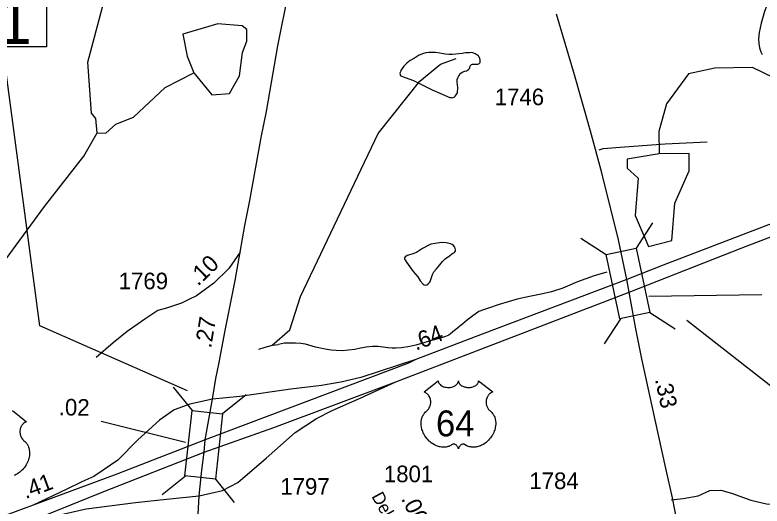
# Model space of a CAD drawing. Extents: x 2126262 to 2293712, y 749403 to 919119.
# Drawn here: x 2215366 to 2220992, y 768733 to 772432 of the extents above; entities that cross this region are included whole.
import ezdxf

# ---------------------------------------------------------------- set-up
doc = ezdxf.new("R2010")
doc.units = 0
for name, color, linetype in [('Exist Hydrographic Misc Water Feature', 7, 'Continuous'), ('Exist Hydrographic Pond Under 1500 Sq Ft', 7, 'Continuous'), ('Exist Road Non-System Type 51', 7, 'Continuous'), ('Exist Road Primary Interstate Ramp 1 Lane Attributed', 7, 'Continuous'), ('Exist Road Primary NC Attributed', 7, 'Continuous'), ('Exist Road Primary NC Service Mileage Hundredths English Label', 7, 'Continuous'), ('Exist Road Primary NC Structure Standard Bridge CELL', 7, 'Continuous'), ('Exist Road Primary NC Structure Standard Bridge Number Label', 7, 'Continuous'), ('Exist Road Primary US Divided Attributed', 7, 'Continuous'), ('Exist Road Primary US Mileage Hundredths English Label', 7, 'Continuous'), ('Exist Road Primary US Shield CELL', 7, 'Continuous'), ('Exist Road Primary US Shield Number Label', 7, 'Continuous'), ('Exist Road Secondary Mileage Hundredths English Label', 7, 'Continuous'), ('Exist Road Secondary Structure Standard Bridge CELL', 7, 'Continuous'), ('Exist Road Secondary Structure Standard Bridge Number Label', 7, 'Continuous'), ('Exist Road Secondary Type 51 Attributed', 7, 'Continuous'), ('Exist Road Secondary Type 51 Label', 7, 'Continuous'), ('Exist Road Secondary Type 51 Number Label', 7, 'Continuous')]:
    doc.layers.add(name, color=color, linetype=linetype)

msp = doc.modelspace()

# ---------------------------------------------------------------- linework, layer by layer
at = {"layer": 'Exist Hydrographic Misc Water Feature'}
for points in [[(2215983.8, 771542.6), (2215974.8, 771651), (2215941.8, 771691.1), (2215913.9, 772075.5), (2216027.9, 772499.6), (2216032.8, 772909.5), (2216097.8, 773200.1), (2216071, 773509), (2216202.8, 773617.8), (2216702.9, 773679.7), (2217033.9, 773915.6)], [(2221267.1, 772976.1), (2221225.5, 772910.2), (2221194.1, 772843.9), (2221158.4, 772769.8), (2221120.9, 772697.6), (2221051.8, 772553.1), (2221028.4, 772503), (2221010.6, 772458.7), (2220985.1, 772370.4), (2220969.4, 772298.6), (2220964.4, 772250.6), (2220966.5, 772216.7), (2220972.4, 772184.5), (2220982.9, 772154.5), (2220992.7, 772132.7)], [(2218423.6, 771911), (2218507.7, 771867.8), (2218623.8, 771816.7), (2218639.8, 771810.6), (2218649.6, 771808.7), (2218657.8, 771807.1), (2218665.8, 771809.1), (2218673.8, 771813.2), (2218682, 771818.8), (2218687.9, 771828.9), (2218693.9, 771836.9), (2218697.8, 771845.2), (2218699.6, 771851.1), (2218699.6, 771859.2), (2218701.7, 771869), (2218701.3, 771879.2), (2218697.4, 771911), (2218695.1, 771921.1), (2218695.1, 771933.3), (2218697, 771945.1), (2218700.7, 771957.2), (2218705, 771967.1), (2218713, 771977.2), (2218716.7, 771987.2), (2218722.4, 771993.3), (2218734.5, 771999.5), (2218752.7, 772007.3), (2218766.7, 772011.7), (2218774.5, 772015.4), (2218780.4, 772019.8), (2218784.5, 772023.6), (2218788.4, 772029.5), (2218794.6, 772045.6), (2218796.4, 772049.8), (2218797.9, 772053.6), (2218800.3, 772057.7), (2218804.2, 772057.6), (2218810.4, 772061.9), (2218838, 772060.2), (2218842.3, 772059.9), (2218849.9, 772060), (2218858.3, 772064), (2218862, 772066.3), (2218866.1, 772070.1), (2218868, 772074.3), (2218870.2, 772080), (2218868, 772092.1), (2218865.9, 772104.2), (2218863.9, 772112.2), (2218860.2, 772116), (2218855.5, 772124), (2218849.9, 772128.1), (2218839.7, 772133.7), (2218831.9, 772139.8), (2218813.6, 772145.8), (2218801.7, 772147.6), (2218791.9, 772147.5), (2218759.7, 772145.4), (2218733.5, 772141.3), (2218707.6, 772139.1), (2218685.7, 772137.1), (2218661.9, 772132.6), (2218648, 772132.7), (2218633.8, 772134.4), (2218606.1, 772136.5), (2218565.7, 772144.3), (2218533.5, 772147.9), (2218509.5, 772149.5), (2218481.7, 772147.6), (2218460.1, 772145.2), (2218436.1, 772139.1), (2218406, 772125), (2218374.2, 772106.7), (2218342.2, 772088.4), (2218316.4, 772068.4), (2218294.4, 772046.1), (2218280.7, 772028.3), (2218272.5, 772012.1), (2218268.6, 772004.1), (2218264.9, 771994.2), (2218267, 771984.1), (2218267, 771976), (2218271.1, 771972.1), (2218277, 771970), (2218305.1, 771960.5), (2218367.2, 771936.9), (2218423.6, 771911)], [(2217302.9, 769944.3), (2217434.7, 770059.7), (2217516.7, 770310.6), (2218099.9, 771538.5), (2218413.9, 771932.3), (2218570.9, 772060.2), (2218687.8, 772103.8)], [(2222298.9, 771058.9), (2222125.7, 771167.1), (2221697.8, 771582.7), (2221246.8, 771877.3), (2220920.8, 772034.9), (2220636.8, 772030.9), (2220437.7, 771989.1), (2220272.9, 771762.8), (2220215.8, 771554.1), (2220216.9, 771386.8)], [(2215983.8, 771542.6), (2216050.9, 771541.2), (2216124.9, 771608.7), (2216258, 771661.6), (2216497.9, 771886.4), (2216713.8, 771996.7)], [(2215086.9, 770045.6), (2215275.8, 770412.4), (2215298.9, 770595.6), (2215587.8, 770989.8), (2215885.8, 771367.6), (2215983.8, 771542.6)], [(2218365, 770499.2), (2218399.6, 770459.5), (2218417.5, 770429.6), (2218439.6, 770404), (2218447.6, 770397.9), (2218457.9, 770395.9), (2218467.5, 770398.1), (2218475.9, 770402.1), (2218483.7, 770410.3), (2218489.7, 770418.3), (2218495.4, 770430.4), (2218511.2, 770476.3), (2218520.8, 770496.3), (2218539.1, 770518.7), (2218564.7, 770550.6), (2218586.6, 770574.9), (2218604.5, 770594.9), (2218638.3, 770617.4), (2218656, 770631.3), (2218675.8, 770643.3), (2218682, 770649.3), (2218683.8, 770655.5), (2218683.8, 770661.5), (2218681.8, 770673.7), (2218677.9, 770683.6), (2218667.4, 770695.3), (2218657.8, 770703.3), (2218645.7, 770707.1), (2218627.5, 770713.1), (2218613.3, 770714.8), (2218585.6, 770716.6), (2218563.7, 770714.7), (2218529.6, 770710.4), (2218497.7, 770704.3), (2218477.6, 770696), (2218434.1, 770671.7), (2218390.2, 770643.5), (2218362.3, 770633.5), (2218328.3, 770623.2), (2218318.6, 770618.9), (2218310.4, 770612.9), (2218304.3, 770609), (2218300.4, 770601.1), (2218300.2, 770593), (2218306.8, 770583.1), (2218314.5, 770568.9), (2218365, 770499.2)], [(2219822.3, 770495.4), (2219728.8, 770466.9), (2219603.1, 770421.8), (2219491.3, 770373.3), (2219405.8, 770346.5), (2219327.9, 770328.2), (2219240.1, 770311.5), (2219147.9, 770290.9), (2219012.1, 770251.8), (2218924.8, 770221.2), (2218895, 770211), (2218859, 770197), (2218813.2, 770166.6), (2218773.2, 770136.2), (2218739.4, 770104.3), (2218701.7, 770073.9), (2218661.9, 770041.8), (2218646.3, 770029.5), (2218632.4, 770019.5), (2218608.6, 770009.3), (2218586.2, 770002.9), (2218540.5, 769990.8), (2218484.5, 769974.5), (2218426.7, 769956), (2218384.7, 769943.7), (2218338.7, 769933.6), (2218277, 769925.1), (2218233.3, 769922.7), (2218205.3, 769922.5), (2218173.3, 769924.1), (2218139.4, 769930), (2218099.2, 769933.7)], [(2217201.7, 769913.4), (2217251.1, 769929.9), (2217305.5, 769944.4), (2217351, 769950.5)], [(2218099.2, 769933.7), (2218057.4, 769935.5), (2218010.9, 769929.2), (2217969, 769920.8), (2217925.1, 769912.5), (2217877.4, 769906.3), (2217831.2, 769901.9), (2217785.3, 769903.6), (2217747.2, 769907.3), (2217703.1, 769913.2), (2217629.1, 769930.4), (2217553.2, 769952), (2217519.4, 769957.6), (2217479.2, 769959.6), (2217435.1, 769959.3), (2217394.9, 769958.9), (2217351, 769950.5)]]:
    msp.add_lwpolyline(points, dxfattribs=at)
at = {"layer": 'Exist Hydrographic Pond Under 1500 Sq Ft'}
for points in [[(2216713.8, 771996.7), (2216848.9, 771830), (2216981.8, 771840.3), (2217055.8, 771973.3), (2217079.8, 772149.9), (2217111.8, 772234.5), (2217111.8, 772323.1), (2217078, 772350), (2216894.9, 772363.7), (2216628.9, 772287.1), (2216662.9, 772122.4), (2216713.8, 771996.7)], [(2220216.9, 771386.8), (2219975.7, 771345.8), (2219975.7, 771276.9), (2220059.8, 771203.1), (2220036.8, 770921.4), (2220137.7, 770686.4), (2220312.8, 770732.1), (2220335.8, 771013.7), (2220442.8, 771257.5), (2220441.8, 771388.7), (2220216.9, 771386.8)]]:
    msp.add_lwpolyline(points, dxfattribs=at)
at = {"layer": 'Exist Road Non-System Type 51'}
for points in [[(2219765.4, 771415.6), (2219795.1, 771425.4), (2219955.7, 771437.9), (2220263.4, 771460.8), (2220577.4, 771477.2)], [(2216680.9, 770290.9), (2216620.7, 770260), (2216508, 770223), (2216442.4, 770206.2), (2216344.7, 770139.2), (2216210.7, 770047), (2216104.6, 769961.7), (2215977.8, 769850.4)], [(2220308.7, 768780.2), (2220398.7, 768790.7), (2220510.4, 768810.2), (2220598.3, 768849.4), (2220682, 768853.5), (2220763, 768829.8), (2220907, 768777.1), (2221025.1, 768749), (2221244.4, 768743.3)]]:
    msp.add_lwpolyline(points, dxfattribs=at)
at = {"layer": 'Exist Road Primary Interstate Ramp 1 Lane Attributed'}
for points in [[(2218385.6, 769835.7), (2217970.8, 769701.6), (2217820.9, 769666.3), (2217674.6, 769640.8), (2217444.3, 769612.9), (2217059.8, 769557.7), (2216852.3, 769536.7)], [(2216754.3, 768809.3), (2216928, 768850.2), (2217043.8, 768910.2), (2217257.9, 769092.5), (2217475.2, 769286.3), (2217637.9, 769392.3), (2217755.6, 769451.2), (2217965.4, 769545.4), (2218233, 769668.5)], [(2216852.3, 769536.7), (2216682.7, 769498.9), (2216564, 769458.3), (2216453.9, 769378.7), (2216292.5, 769232.7), (2216140.9, 769079.2), (2216029.6, 769002.1), (2215959, 768956.1), (2215870.1, 768914.3), (2215755.6, 768860.8), (2215504, 768739.9)], [(2215408.2, 768588.4), (2215682.2, 768662.3), (2215901.1, 768710.9), (2216274.5, 768760.6), (2216506.2, 768785.7), (2216754.3, 768809.3)]]:
    msp.add_lwpolyline(points, dxfattribs=at)
at = {"layer": 'Exist Road Primary NC Attributed'}
for points in [[(2217062.5, 770645.7), (2217097.2, 770846.3), (2217134.9, 771034.9), (2217219.4, 771509.1), (2217259.8, 771704.6), (2217345.7, 772199.8), (2217427.3, 772612.6)], [(2216852.3, 769536.7), (2216878.1, 769693.9), (2216904.6, 769814), (2216946.5, 770043.1), (2217025.4, 770430.7), (2217062.5, 770645.7)], [(2216799.4, 769232.6), (2216852.3, 769536.7)], [(2216790.7, 769139.1), (2216799.4, 769232.6)], [(2216754.3, 768809.3), (2216773.2, 769002.8), (2216790.7, 769139.1)], [(2216706.4, 767908.7), (2216715.9, 768191.1), (2216741.8, 768580.2), (2216754.3, 768809.3)]]:
    msp.add_lwpolyline(points, dxfattribs=at)
at = {"layer": 'Exist Road Primary NC Service Mileage Hundredths English Label'}
msp.add_line((2216650.5, 769211.8), (2216016, 769368.7), dxfattribs=at)
at = {"layer": 'Exist Road Primary NC Structure Standard Bridge CELL'}
for p, q in [((2216557.2, 769628.6), (2216699.2, 769452.3)), ((2217105.8, 769569.4), (2216929.5, 769427.5)), ((2216650.1, 768959), (2216473.8, 768817)), ((2216875.2, 768934.7), (2217017.2, 768758.4))]:
    msp.add_line(p, q, dxfattribs=at)
msp.add_lwpolyline([(2216929.5, 769427.5), (2216876.3, 768934.6), (2216646, 768959.4), (2216699.2, 769452.3)], close=True, dxfattribs=at)
at = {"layer": 'Exist Road Primary NC Structure Standard Bridge Number Label'}
msp.add_lwpolyline([(2214960.1, 772574.1), (2215604.2, 772574.1), (2215604.2, 772191.8), (2214960.1, 772191.8)], close=True, dxfattribs=at)
msp.add_lwpolyline([(2216666.2, 769601.8), (2215552.3, 770089.2), (2215291.3, 772055.9)], dxfattribs=at)
at = {"layer": 'Exist Road Primary US Divided Attributed'}
for points in [[(2222923.7, 771565.3), (2222798.5, 771516.4), (2222367.9, 771355.8), (2221852.8, 771161.6), (2220869.3, 770786.3), (2220246.2, 770546.8), (2219974.5, 770438.5)], [(2219991.7, 770344), (2220834.3, 770675.4), (2221758, 771028.7), (2222293.5, 771236.1), (2222827.3, 771435.4), (2223003.1, 771498.9)], [(2219974.5, 770438.5), (2218883.2, 770027), (2218385.6, 769835.7), (2218329.4, 769809.7)], [(2218233, 769668.5), (2219991.7, 770344)], [(2218329.4, 769809.7), (2216799.4, 769232.6)], [(2216790.7, 769139.1), (2217314.5, 769324.6), (2218233, 769668.5)], [(2216799.4, 769232.6), (2216134, 768973.8), (2215504, 768739.9)], [(2215408.2, 768588.4), (2216034.8, 768841.2), (2216790.7, 769139.1)], [(2215504, 768739.9), (2215300.1, 768663.3), (2214946.8, 768518), (2214792.2, 768444.4)]]:
    msp.add_lwpolyline(points, dxfattribs=at)
at = {"layer": 'Exist Road Primary US Shield CELL'}
msp.add_lwpolyline([(2218553.3, 769676.6), (2218553.6, 769672.2), (2218554.6, 769667), (2218555.5, 769664.3), (2218557.9, 769659.1), (2218561.9, 769653), (2218567.5, 769647.1), (2218573.9, 769641.8), (2218578.2, 769639.1), (2218585.4, 769635.2), (2218593.6, 769631.7), (2218602.8, 769629.1), (2218612.1, 769627.2), (2218622.4, 769626.1), (2218632.5, 769625.9), (2218643.4, 769626.7), (2218655.5, 769629), (2218661, 769630.5), (2218667.3, 769632.6), (2218673, 769635), (2218679.4, 769638.4), (2218684.5, 769641.7), (2218688.4, 769644.5), (2218694.1, 769649.9), (2218698.6, 769655.5), (2218700.5, 769658.7), (2218702.1, 769661.7), (2218704.3, 769668.1), (2218704.9, 769670.9), (2218705.4, 769676.8), (2218705.8, 769671.9), (2218706.3, 769668.8), (2218707.1, 769665.8), (2218708.3, 769662.6), (2218710.6, 769658), (2218713.1, 769654.3), (2218717.8, 769648.7), (2218720.8, 769645.9), (2218723.5, 769643.7), (2218730.7, 769638.8), (2218739.2, 769634.5), (2218743.3, 769632.7), (2218747.6, 769631.2), (2218753, 769629.5), (2218758.5, 769628.2), (2218764.1, 769627.3), (2218769.7, 769626.5), (2218775.5, 769626), (2218780.2, 769625.9), (2218786, 769626), (2218791.3, 769626.3), (2218796.8, 769626.9), (2218802.8, 769627.9), (2218807.6, 769629), (2218814, 769630.7), (2218819.8, 769632.7), (2218824.9, 769634.9), (2218831.5, 769638.4), (2218836.8, 769641.7), (2218840.7, 769644.9), (2218845.4, 769649.1), (2218849.7, 769654.2), (2218852.3, 769657.9), (2218854.1, 769661.8), (2218855.8, 769665.8), (2218856.9, 769670), (2218857.4, 769673.7), (2218857.5, 769676.9), (2218963.8, 769592.2), (2218961.3, 769591.3), (2218955.5, 769588.5), (2218950.9, 769585.8), (2218943.6, 769580.6), (2218940.4, 769577.8), (2218937.3, 769574.8), (2218934.4, 769571.7), (2218931.9, 769568.7), (2218928.8, 769564.5), (2218926, 769560.2), (2218923.3, 769555.5), (2218921.4, 769551.4), (2218918.1, 769542.9), (2218916.5, 769537.5), (2218915.5, 769532.9), (2218914.3, 769523.4), (2218914, 769518.9), (2218914, 769514.4), (2218914.2, 769509.7), (2218914.6, 769505.2), (2218915.5, 769500.5), (2218916.2, 769496.3), (2218917.5, 769491.3), (2218919.4, 769485.4), (2218921.7, 769479.6), (2218926.6, 769470.4), (2218932.8, 769461), (2218937.3, 769455.7), (2218941.7, 769451.2), (2218948.3, 769445.7), (2218951.8, 769442.5), (2218955.9, 769438.4), (2218962.5, 769430.7), (2218965.2, 769427.1), (2218968, 769423), (2218970.5, 769418.8), (2218973, 769414.3), (2218975, 769410.3), (2218978.7, 769401.2), (2218981.5, 769392.3), (2218982.7, 769387.7), (2218984.7, 769377.3), (2218985.4, 769372.1), (2218986.3, 769361.9), (2218986.3, 769349.6), (2218985.4, 769338), (2218983.2, 769324.3), (2218981.3, 769316.2), (2218978.5, 769306.7), (2218975.8, 769298.5), (2218971, 769286.3), (2218966.7, 769277.5), (2218961.1, 769267.2), (2218957.3, 769261), (2218952.8, 769254.4), (2218947.2, 769246.7), (2218940.7, 769238.5), (2218932.8, 769229.9), (2218926.5, 769223.6), (2218918.2, 769216.2), (2218913.2, 769212), (2218906, 769206.6), (2218896.3, 769200.1), (2218886.6, 769194.5), (2218878.4, 769190.3), (2218871.1, 769187.2), (2218861.7, 769183.6), (2218846, 769179.3), (2218840.3, 769178.1), (2218833.5, 769177.1), (2218827.2, 769176.4), (2218821, 769176.1), (2218812.7, 769176.1), (2218804.5, 769176.7), (2218796.7, 769177.8), (2218788.6, 769179.5), (2218780.1, 769182), (2218772.5, 769185), (2218764.7, 769188.9), (2218751.5, 769197.2), (2218747.7, 769199.2), (2218745.6, 769199.7), (2218740.5, 769200), (2218735.7, 769199), (2218730.8, 769197), (2218727.9, 769195.5), (2218724, 769192.9), (2218720.9, 769190.5), (2218717.3, 769187.1), (2218714.8, 769184.2), (2218712.9, 769181.9), (2218709.2, 769176.1), (2218707.9, 769173.3), (2218706.5, 769169.7), (2218705.3, 769164.5), (2218703.6, 769171.1), (2218701.7, 769175.5), (2218699.4, 769179.3), (2218697, 769182.6), (2218693.3, 769186.9), (2218690, 769190.1), (2218686, 769193.3), (2218681.7, 769195.9), (2218678.3, 769197.7), (2218675.2, 769198.9), (2218671.3, 769199.8), (2218668.2, 769200.1), (2218665.6, 769200), (2218662.1, 769199.2), (2218657.3, 769195.7), (2218652.7, 769192.6), (2218647.8, 769189.5), (2218641.9, 769186.4), (2218637.5, 769184.4), (2218632.4, 769182.3), (2218626.4, 769180.3), (2218619.8, 769178.6), (2218613.1, 769177.3), (2218607.2, 769176.4), (2218600.9, 769175.8), (2218595.2, 769175.6), (2218589.2, 769175.7), (2218583.6, 769176.1), (2218577.2, 769176.7), (2218569.1, 769177.9), (2218562.5, 769179.4), (2218555.4, 769181.3), (2218548.2, 769183.5), (2218540.5, 769186.5), (2218530.8, 769190.7), (2218524.1, 769194.2), (2218513.5, 769200.2), (2218501.1, 769208.8), (2218491.7, 769216.4), (2218484.8, 769222.7), (2218474.7, 769233), (2218468.8, 769239.7), (2218459.5, 769251.7), (2218453.5, 769260.5), (2218449.6, 769266.9), (2218444, 769277.2), (2218440.9, 769283.6), (2218436.9, 769293.1), (2218433.7, 769301.7), (2218431.1, 769309.8), (2218429.7, 769315), (2218427.6, 769324.1), (2218426.4, 769330.6), (2218425.2, 769339.5), (2218424.6, 769348.8), (2218424.4, 769357.4), (2218424.7, 769364.6), (2218425.5, 769372.9), (2218426.9, 769381.8), (2218428.6, 769389.4), (2218430.1, 769394.9), (2218432.4, 769401.5), (2218435.4, 769408.9), (2218438.9, 769415.9), (2218442.2, 769421.7), (2218446.4, 769428), (2218450.6, 769433.4), (2218456, 769439.3), (2218461.7, 769444.7), (2218466.8, 769448.9), (2218473, 769454.9), (2218476.2, 769458.5), (2218480.1, 769463.6), (2218483.1, 769468.3), (2218485.6, 769472.5), (2218488.8, 769478.8), (2218490.8, 769483.4), (2218493.2, 769490.6), (2218494.4, 769495.6), (2218495.7, 769502.1), (2218496.5, 769508.1), (2218496.8, 769515.7), (2218496.6, 769522), (2218495.8, 769529.4), (2218494.4, 769536.4), (2218492.8, 769542.6), (2218490.1, 769549.6), (2218487.7, 769554.7), (2218483.6, 769561.7), (2218479.1, 769568.2), (2218474.4, 769573.5), (2218469.7, 769578.2), (2218465.2, 769581.7), (2218460.9, 769584.8), (2218455.5, 769588), (2218450.3, 769590.6), (2218447, 769591.9)], close=True, dxfattribs=at)
msp.add_lwpolyline([(2215346.8, 769452.8), (2215453.1, 769368.2), (2215450.6, 769367.2), (2215444.8, 769364.4), (2215440.3, 769361.7), (2215432.9, 769356.5), (2215429.8, 769353.7), (2215426.7, 769350.8), (2215423.8, 769347.6), (2215421.2, 769344.7), (2215418.2, 769340.4), (2215415.4, 769336.1), (2215412.7, 769331.4), (2215410.7, 769327.3), (2215407.5, 769318.8), (2215405.9, 769313.4), (2215404.9, 769308.8), (2215403.6, 769299.3), (2215403.3, 769294.8), (2215403.3, 769290.3), (2215403.6, 769285.6), (2215404, 769281.1), (2215404.8, 769276.4), (2215405.6, 769272.3), (2215406.9, 769267.2), (2215408.8, 769261.3), (2215411.1, 769255.6), (2215416, 769246.3), (2215422.2, 769236.9), (2215426.7, 769231.6), (2215431.1, 769227.1), (2215437.6, 769221.6), (2215441.2, 769218.4), (2215445.2, 769214.4), (2215451.9, 769206.6), (2215454.6, 769203), (2215457.3, 769198.9), (2215459.8, 769194.7), (2215462.3, 769190.2), (2215464.4, 769186.2), (2215468.1, 769177.1), (2215470.8, 769168.3), (2215472.1, 769163.6), (2215474, 769153.2), (2215474.8, 769148), (2215475.6, 769137.9), (2215475.6, 769125.6), (2215474.7, 769113.9), (2215472.5, 769100.2), (2215470.7, 769092.1), (2215467.9, 769082.6), (2215465.2, 769074.4), (2215460.3, 769062.3), (2215456, 769053.5), (2215450.4, 769043.2), (2215446.6, 769036.9), (2215442.2, 769030.3), (2215436.6, 769022.6), (2215430, 769014.5), (2215422.2, 769005.9), (2215415.9, 768999.5), (2215407.6, 768992.1), (2215402.6, 768988), (2215395.4, 768982.6), (2215385.6, 768976), (2215375.9, 768970.4), (2215367.7, 768966.2), (2215360.4, 768963.1)], dxfattribs=at)
at = {"layer": 'Exist Road Secondary Mileage Hundredths English Label'}
msp.add_line((2220138.2, 770312.4), (2220991.1, 770326), dxfattribs=at)
at = {"layer": 'Exist Road Secondary Structure Standard Bridge CELL'}
for p, q in [((2220166.6, 770866.4), (2220043.7, 770676.3)), ((2219627.2, 770750.6), (2219817.3, 770627.7)), ((2220146.7, 770191.4), (2220336.8, 770068.5)), ((2219925.4, 770143.9), (2219802.5, 769953.8))]:
    msp.add_line(p, q, dxfattribs=at)
msp.add_lwpolyline([(2220043.7, 770676.3), (2220147.7, 770191.6), (2219921.3, 770143), (2219817.3, 770627.7)], close=True, dxfattribs=at)
at = {"layer": 'Exist Road Secondary Structure Standard Bridge Number Label'}
msp.add_line((2220425.6, 770132.7), (2221957.2, 768931.8), dxfattribs=at)
at = {"layer": 'Exist Road Secondary Type 51 Attributed'}
for points in [[(2219974.5, 770438.5), (2219910.1, 770736.8), (2219785.6, 771243.4), (2219700.5, 771556.1), (2219578.8, 771980.4), (2219444.3, 772437.6)], [(2217062.5, 770645.7), (2216976.2, 770521.1), (2216863.6, 770412.2), (2216732.4, 770317.3), (2216680.9, 770290.9)], [(2219991.7, 770344), (2219974.5, 770438.5)], [(2220353.7, 768613.2), (2220316.5, 768794.9), (2220269.3, 769005.3), (2220182, 769403.8), (2220086.8, 769842.4), (2220042.5, 770066.4), (2219991.7, 770344)]]:
    msp.add_lwpolyline(points, dxfattribs=at)

# ---------------------------------------------------------------- texts
at = {"layer": 'Exist Road Primary NC Service Mileage Hundredths English Label'}
for s, rotation, p in [('.27', 80.677, (2216843.2, 769917.4)), ('.02', 359.1054, (2215695.1, 769416.2))]:
    msp.add_text(s, height=125, rotation=rotation, dxfattribs=at).set_placement(p)
at = {"layer": 'Exist Road Primary NC Structure Standard Bridge Number Label'}
msp.add_text('11', height=350, dxfattribs=at).set_placement((2214972.6, 772211.6))
at = {"layer": 'Exist Road Primary US Mileage Hundredths English Label'}
for s, rotation, p in [('.64', 21.0286, (2218385.1, 769902.5)), ('.41', 20.3691, (2215446, 768785))]:
    msp.add_text(s, height=125, rotation=rotation, dxfattribs=at).set_placement(p)
at = {"layer": 'Exist Road Primary US Shield Number Label'}
msp.add_text('64', height=195, dxfattribs=at).set_placement((2218536.2, 769257.8))
at = {"layer": 'Exist Road Secondary Mileage Hundredths English Label'}
for s, rotation, p in [('.10', 44.031, (2216744.7, 770384.2)), ('.33', 282.2415, (2220184.5, 769686.9)), ('.06', 296.3659, (2218271.5, 768788.3))]:
    msp.add_text(s, height=125, rotation=rotation, dxfattribs=at).set_placement(p)
at = {"layer": 'Exist Road Secondary Type 51 Label'}
msp.add_text('Delano', height=95, rotation=298.668, dxfattribs=at).set_placement((2218048.5, 768806.6))
at = {"layer": 'Exist Road Secondary Type 51 Number Label'}
for s, p in [('1746', (2218978.6, 771751.9)), ('1769', (2216147, 770365.5)), ('1801', (2218144, 768912.5)), ('1784', (2219239.5, 768860.9)), ('1797', (2217364.2, 768818))]:
    msp.add_text(s, height=125, dxfattribs=at).set_placement(p)

doc.saveas('drawing.dxf')
